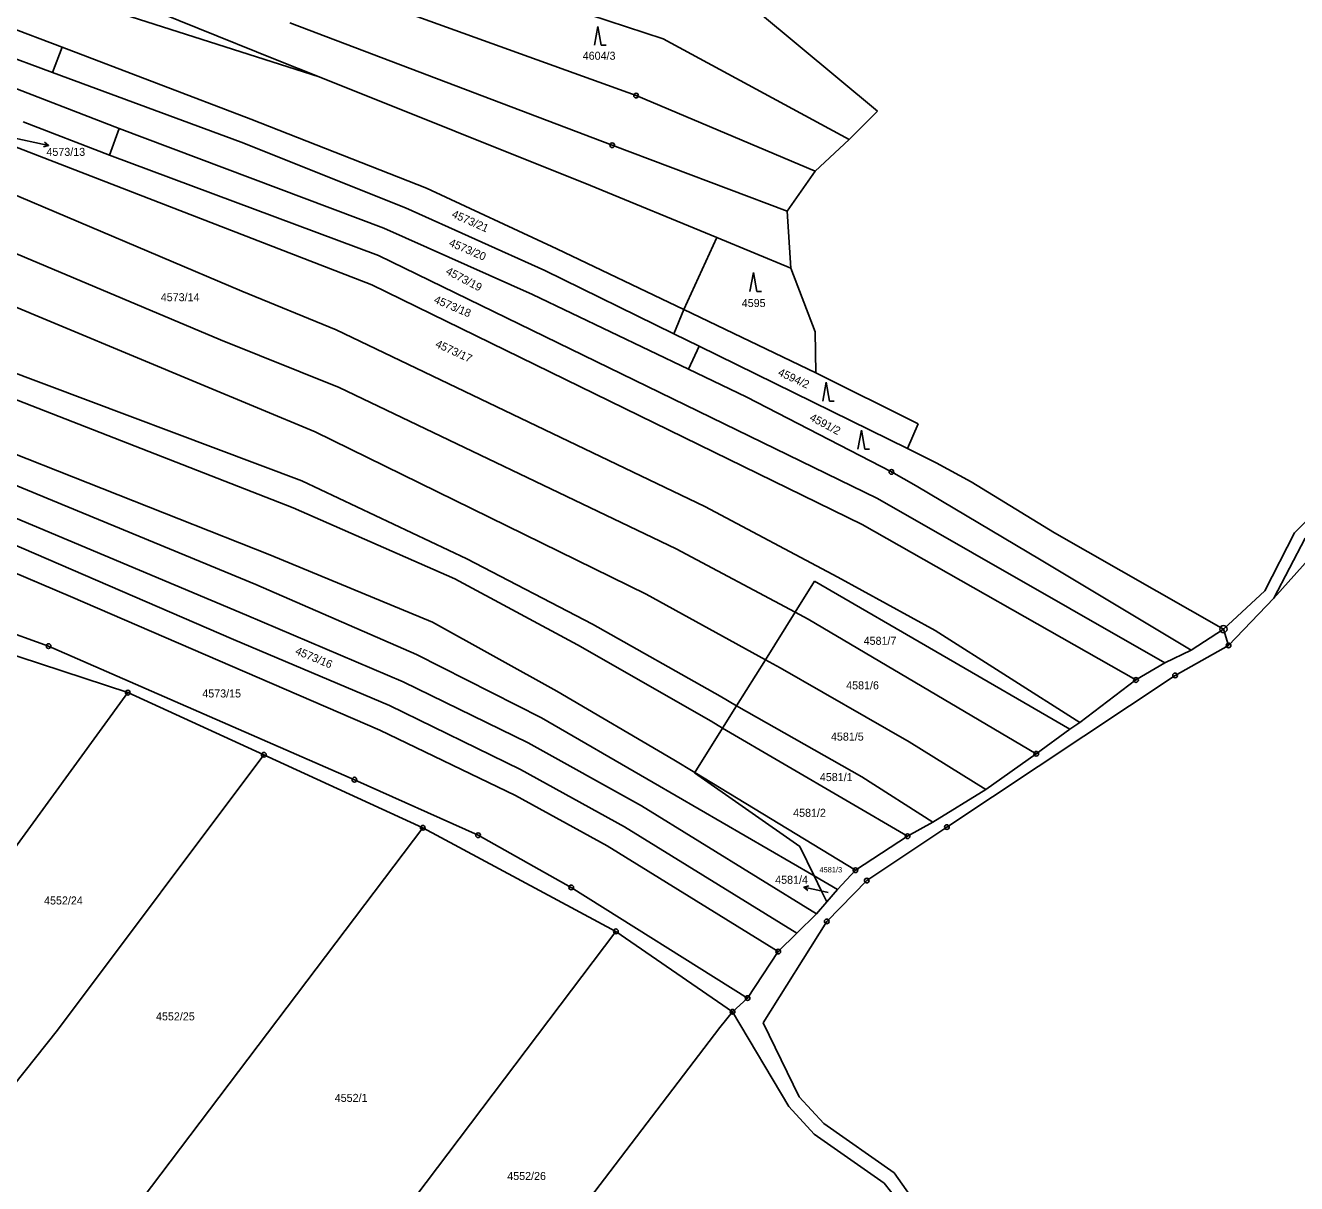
# Model space of a CAD drawing. Extents: x -593183 to -588034, y -1130415 to -1124994.
# Drawn here: x -589116.2 to -588846.2, y -1128646.6 to -1128400.8 of the extents above; entities that cross this region are included whole.
import ezdxf

# ---------------------------------------------------------------- set-up
doc = ezdxf.new("R2010")
doc.units = 0
for name, color, linetype in [('Vrstva 1', 7, 'Continuous'), ('Vrstva 16', 7, 'Continuous'), ('Vrstva 18', 7, 'Continuous'), ('Vrstva 24', 7, 'Continuous'), ('Vrstva 25', 7, 'Continuous'), ('Vrstva 4', 7, 'Continuous')]:
    doc.layers.add(name, color=color, linetype=linetype)

msp = doc.modelspace()

# ---------------------------------------------------------------- linework, layer by layer
at = {"layer": 'Vrstva 1'}
for p, q in [((-589036.42, -1128385.36), (-588980.71, -1128403.66)), ((-589063.08, -1128408.03), (-589113.52, -1128387.62)), ((-589115.72, -1128391.91), (-589053.79, -1128411.74)), ((-588986.49, -1128415.7), (-589038.18, -1128397.1)), ((-588960.47, -1128398.02), (-588935.21, -1128418.99)), ((-589108.35, -1128405.43), (-589120.31, -1128400.86)), ((-588991.56, -1128426.24), (-589060.03, -1128400.25)), ((-588980.71, -1128403.66), (-588941.28, -1128424.98)), ((-589122.72, -1128406.23), (-589110.43, -1128410.76)), ((-589110.43, -1128410.76), (-589108.35, -1128405.43)), ((-589108.35, -1128405.43), (-589068.29, -1128420.72)), ((-589053.79, -1128411.74), (-589063.08, -1128408.03)), ((-589125.62, -1128411.35), (-589096.24, -1128422.66)), ((-589070.35, -1128425.55), (-589110.43, -1128410.76)), ((-589053.79, -1128411.74), (-588996.17, -1128434.77)), ((-588948.5, -1128431.76), (-588986.49, -1128415.7)), ((-589074.77, -1128467.5), (-589187.94, -1128419.87)), ((-589098.33, -1128428.32), (-589116.61, -1128421.29)), ((-589031.02, -1128435.31), (-589068.29, -1128420.72)), ((-588935.21, -1128418.99), (-588941.28, -1128424.98)), ((-589096.24, -1128422.66), (-589098.33, -1128428.32)), ((-589096.24, -1128422.66), (-589040.08, -1128443.85)), ((-589042.63, -1128455.87), (-589118.83, -1128426.34)), ((-589035.45, -1128439.49), (-589070.35, -1128425.55)), ((-588991.56, -1128426.24), (-588954.39, -1128440.24)), ((-588941.28, -1128424.98), (-588948.5, -1128431.76)), ((-589041.19, -1128449.63), (-589098.33, -1128428.32)), ((-589079.14, -1128476.87), (-589191.86, -1128429.95)), ((-588948.5, -1128431.76), (-588954.39, -1128440.24)), ((-589070.21, -1128457.18), (-589124.97, -1128433.97)), ((-588969.34, -1128445.85), (-588996.17, -1128434.77)), ((-589003.3, -1128448.21), (-589031.02, -1128435.31)), ((-589005.86, -1128452.81), (-589035.45, -1128439.49)), ((-588953.61, -1128452.35), (-588954.39, -1128440.24)), ((-589008.51, -1128457.94), (-589040.08, -1128443.85)), ((-588976.35, -1128461.12), (-589003.3, -1128448.21)), ((-588976.35, -1128461.12), (-588969.34, -1128445.85)), ((-588969.34, -1128445.85), (-588953.61, -1128452.35)), ((-588935.2, -1128501.22), (-589041.19, -1128449.63)), ((-588978.51, -1128466.24), (-589005.86, -1128452.81)), ((-588953.61, -1128452.35), (-588948.48, -1128465.84)), ((-589042.63, -1128455.87), (-588938.49, -1128506.75)), ((-589050.16, -1128465.38), (-589070.21, -1128457.18)), ((-588975.39, -1128473.77), (-589008.51, -1128457.94)), ((-588978.51, -1128466.24), (-588976.35, -1128461.12)), ((-588948.31, -1128474.54), (-588976.35, -1128461.12)), ((-588971.89, -1128502.92), (-589050.16, -1128465.38)), ((-588973.11, -1128468.89), (-588978.51, -1128466.24)), ((-588948.31, -1128474.54), (-588948.48, -1128465.84)), ((-589049.51, -1128477.62), (-589074.77, -1128467.5)), ((-588975.39, -1128473.77), (-588973.11, -1128468.89)), ((-588973.11, -1128468.89), (-588928.84, -1128490.62)), ((-589057.45, -1128497.45), (-589121.08, -1128473.54)), ((-588963.1, -1128479.65), (-588975.39, -1128473.77)), ((-588948.31, -1128474.54), (-588926.57, -1128485.35)), ((-589126.63, -1128476.97), (-589059.32, -1128503.2)), ((-589054.63, -1128487.08), (-589079.14, -1128476.87)), ((-588977.99, -1128511.86), (-589049.51, -1128477.62)), ((-588932.27, -1128495.57), (-588963.1, -1128479.65)), ((-588813.41, -1128480.03), (-588851.04, -1128522.37)), ((-588928.84, -1128490.62), (-588926.57, -1128485.35)), ((-589064.26, -1128513.17), (-589129.58, -1128487.37)), ((-588984.36, -1128521.52), (-589054.63, -1128487.08)), ((-588928.84, -1128490.62), (-588922.8, -1128493.64)), ((-589067.23, -1128519.43), (-589131.41, -1128492.95)), ((-588915.31, -1128497.67), (-588922.8, -1128493.64)), ((-588927, -1128498.52), (-588932.27, -1128495.57)), ((-589069.25, -1128525.95), (-589133.65, -1128498.9)), ((-589057.45, -1128497.45), (-589022.45, -1128514.03)), ((-588900.48, -1128514.3), (-588927, -1128498.52)), ((-588897.63, -1128508.5), (-588915.31, -1128497.67)), ((-588874.2, -1128536.1), (-588935.2, -1128501.22)), ((-589135.7, -1128503.59), (-589071.98, -1128531.14)), ((-589024.95, -1128518.29), (-589059.32, -1128503.2)), ((-588943.68, -1128517.94), (-588971.89, -1128502.92)), ((-588938.49, -1128506.75), (-588880.34, -1128539.73)), ((-589106.6, -1128522.02), (-589137.3, -1128508.96)), ((-588897.63, -1128508.5), (-588861.76, -1128528.94)), ((-589029.74, -1128527.44), (-589064.26, -1128513.17)), ((-588952.72, -1128525.35), (-588977.99, -1128511.86)), ((-589022.45, -1128514.03), (-588995.73, -1128527.9)), ((-588868.63, -1128533.4), (-588900.48, -1128514.3)), ((-588998.93, -1128532.27), (-589024.95, -1128518.29)), ((-588922.96, -1128529.21), (-588943.68, -1128517.94)), ((-589033.13, -1128534.33), (-589067.23, -1128519.43)), ((-588948.58, -1128518.74), (-588952.72, -1128525.35)), ((-588894.42, -1128550.14), (-588948.58, -1128518.74)), ((-589111.25, -1128532.55), (-589141.93, -1128521.48)), ((-589040.93, -1128550.38), (-589106.6, -1128522.02)), ((-588959.04, -1128535.43), (-588984.36, -1128521.52)), ((-588860.68, -1128532.4), (-588851.04, -1128522.37)), ((-589035.95, -1128540.12), (-589069.25, -1128525.95)), ((-588952.72, -1128525.35), (-588959.04, -1128535.43)), ((-588949.98, -1128526.81), (-588952.72, -1128525.35)), ((-589003.3, -1128542.08), (-589029.74, -1128527.44)), ((-588995.73, -1128527.9), (-588968.62, -1128543.14)), ((-588901.52, -1128555.39), (-588949.98, -1128526.81)), ((-588892.23, -1128548.74), (-588922.96, -1128529.21)), ((-588861.76, -1128528.94), (-588868.63, -1128533.4)), ((-588861.76, -1128528.94), (-588860.68, -1128532.4)), ((-589071.98, -1128531.14), (-589038.84, -1128545.16)), ((-589094.42, -1128542.42), (-589124.93, -1128532.37)), ((-589046.29, -1128560.89), (-589111.25, -1128532.55)), ((-589006.6, -1128547.79), (-589033.13, -1128534.33)), ((-588970.58, -1128548.5), (-588998.93, -1128532.27)), ((-588868.63, -1128533.4), (-588874.2, -1128536.1)), ((-588872.03, -1128538.77), (-588860.68, -1128532.4)), ((-588959.04, -1128535.43), (-588965.16, -1128545.21)), ((-588955.89, -1128537.16), (-588959.04, -1128535.43)), ((-588928.48, -1128552.84), (-588955.89, -1128537.16)), ((-588874.2, -1128536.1), (-588880.34, -1128539.73)), ((-589009.4, -1128553.08), (-589035.95, -1128540.12)), ((-588920.49, -1128570.95), (-588872.03, -1128538.77)), ((-588880.34, -1128539.73), (-588892.23, -1128548.74)), ((-589129.13, -1128590.05), (-589094.42, -1128542.42)), ((-589065.54, -1128555.6), (-589094.42, -1128542.42)), ((-588978.48, -1128556.7), (-589003.3, -1128542.08)), ((-589038.84, -1128545.16), (-589011.03, -1128558.73)), ((-588968.62, -1128543.14), (-588965.16, -1128545.21)), ((-588965.16, -1128545.21), (-588968.12, -1128549.94)), ((-588965.16, -1128545.21), (-588938.55, -1128560.29)), ((-588982.85, -1128561.48), (-589006.6, -1128547.79)), ((-589012.11, -1128564.25), (-589040.93, -1128550.38)), ((-588968.12, -1128549.94), (-588974.05, -1128559.4)), ((-588968.12, -1128549.94), (-588970.58, -1128548.5)), ((-588928.85, -1128572.91), (-588968.12, -1128549.94)), ((-588894.42, -1128550.14), (-588901.52, -1128555.39)), ((-588892.23, -1128548.74), (-588894.42, -1128550.14)), ((-588985.37, -1128566.44), (-589009.4, -1128553.08)), ((-588912.22, -1128562.99), (-588928.48, -1128552.84)), ((-589109.36, -1128614.09), (-589065.54, -1128555.6)), ((-589031.78, -1128571.11), (-589065.54, -1128555.6)), ((-588901.52, -1128555.39), (-588912.22, -1128562.99)), ((-589011.03, -1128558.73), (-588988.93, -1128570.89)), ((-588974.05, -1128559.4), (-588978.48, -1128556.7)), ((-589020.04, -1128572.67), (-589046.29, -1128560.89)), ((-588948.68, -1128581.31), (-588982.85, -1128561.48)), ((-588974.05, -1128559.4), (-588974.08, -1128559.45)), ((-588974.08, -1128559.45), (-588951.72, -1128575.04)), ((-588939.91, -1128580.1), (-588974.05, -1128559.4)), ((-588938.55, -1128560.29), (-588923.5, -1128569.94)), ((-588992.6, -1128574.95), (-589012.11, -1128564.25)), ((-588923.5, -1128569.94), (-588912.22, -1128562.99)), ((-588948.2, -1128589.34), (-588985.37, -1128566.44)), ((-589105.55, -1128668.52), (-589031.78, -1128571.11)), ((-588990.79, -1128593.08), (-589031.78, -1128571.11)), ((-588988.93, -1128570.89), (-588952.34, -1128593.45)), ((-588937.5, -1128582.32), (-588920.49, -1128570.95)), ((-588928.85, -1128572.91), (-588923.5, -1128569.94)), ((-589000.25, -1128583.77), (-589020.04, -1128572.67)), ((-588956.31, -1128597.38), (-588992.6, -1128574.95)), ((-588951.72, -1128575.04), (-588948.68, -1128581.31)), ((-588928.85, -1128572.91), (-588939.91, -1128580.1)), ((-588939.91, -1128580.1), (-588943.71, -1128584.2)), ((-588943.71, -1128584.2), (-588948.68, -1128581.31)), ((-588948.68, -1128581.31), (-588947.19, -1128584.4)), ((-588946.01, -1128590.99), (-588937.5, -1128582.32)), ((-588962.81, -1128607.24), (-589000.25, -1128583.77)), ((-588947.19, -1128584.4), (-588946.01, -1128586.84)), ((-588943.71, -1128584.2), (-588946.01, -1128586.84)), ((-588946.01, -1128586.84), (-588948.2, -1128589.34)), ((-588959.5, -1128612.47), (-588946.01, -1128590.99)), ((-588948.2, -1128589.34), (-588952.34, -1128593.45)), ((-589063.08, -1128688.64), (-588990.79, -1128593.08)), ((-588965.99, -1128610.16), (-588990.79, -1128593.08)), ((-588952.34, -1128593.45), (-588956.31, -1128597.38)), ((-588956.31, -1128597.38), (-588962.81, -1128607.24)), ((-588965.99, -1128610.16), (-588962.81, -1128607.24)), ((-588968.72, -1128613.49), (-588965.99, -1128610.16)), ((-588965.99, -1128610.16), (-588954.05, -1128630.26)), ((-588951.84, -1128628.23), (-588959.5, -1128612.47)), ((-589118.68, -1128625.77), (-589109.36, -1128614.09)), ((-589014.89, -1128673.98), (-588968.72, -1128613.49)), ((-588946.66, -1128633.88), (-588951.84, -1128628.23)), ((-588954.05, -1128630.26), (-588948.65, -1128636.15)), ((-588931.66, -1128644.37), (-588946.66, -1128633.88)), ((-588948.65, -1128636.15), (-588933.81, -1128646.53)), ((-588922.07, -1128657.9), (-588931.66, -1128644.37)), ((-588933.81, -1128646.53), (-588929.8, -1128651.62))]:
    msp.add_line(p, q, dxfattribs=at)
at = {"layer": 'Vrstva 16'}
for p, q in [((-589119.37, -1128424.51), (-589114.17, -1128425.65)), ((-588945.72, -1128584.85), (-588947.93, -1128584.36))]:
    msp.add_line(p, q, dxfattribs=at)
at = {"layer": 'Vrstva 24'}
for centre, radius in [((-588986.49, -1128415.7), 0.5), ((-588986.49, -1128415.7), 0.0327), ((-588991.56, -1128426.24), 0.5), ((-588991.56, -1128426.24), 0.0327), ((-588932.27, -1128495.57), 0.5), ((-588932.27, -1128495.57), 0.0327), ((-588861.76, -1128528.94), 0.75), ((-588861.76, -1128528.94), 0.0903), ((-589111.25, -1128532.55), 0.5), ((-588860.68, -1128532.4), 0.5), ((-589111.25, -1128532.55), 0.0327), ((-588860.68, -1128532.4), 0.0327), ((-588880.34, -1128539.73), 0.5), ((-588880.34, -1128539.73), 0.0327), ((-588872.03, -1128538.77), 0.5), ((-588872.03, -1128538.77), 0.0327), ((-589094.42, -1128542.42), 0.5), ((-589094.42, -1128542.42), 0.0327), ((-589065.54, -1128555.6), 0.5), ((-589065.54, -1128555.6), 0.0327), ((-588901.52, -1128555.39), 0.5), ((-588901.52, -1128555.39), 0.0327), ((-589046.29, -1128560.89), 0.5), ((-589046.29, -1128560.89), 0.0327), ((-589031.78, -1128571.11), 0.5), ((-589031.78, -1128571.11), 0.0327), ((-589020.04, -1128572.67), 0.5), ((-588928.85, -1128572.91), 0.5), ((-588920.49, -1128570.95), 0.5), ((-588920.49, -1128570.95), 0.0327), ((-589020.04, -1128572.67), 0.0327), ((-588928.85, -1128572.91), 0.0327), ((-588939.91, -1128580.1), 0.5), ((-588939.91, -1128580.1), 0.0327), ((-589000.25, -1128583.77), 0.5), ((-588937.5, -1128582.32), 0.5), ((-588937.5, -1128582.32), 0.0327), ((-589000.25, -1128583.77), 0.0327), ((-588946.01, -1128590.99), 0.5), ((-588946.01, -1128590.99), 0.0327), ((-588990.79, -1128593.08), 0.5), ((-588990.79, -1128593.08), 0.0327), ((-588956.31, -1128597.38), 0.5), ((-588956.31, -1128597.38), 0.0327), ((-588962.81, -1128607.24), 0.5), ((-588962.81, -1128607.24), 0.0327), ((-588965.99, -1128610.16), 0.5), ((-588965.99, -1128610.16), 0.0327)]:
    msp.add_circle(centre, radius, dxfattribs=at)
at = {"layer": 'Vrstva 25'}
for p, q in [((-588994.61, -1128401.01), (-588995.34, -1128405.01)), ((-588994.61, -1128401.01), (-588993.88, -1128405.01)), ((-588993.88, -1128405.01), (-588992.88, -1128405.01)), ((-589114.17, -1128425.65), (-589111.24, -1128426.3)), ((-588961.59, -1128453.27), (-588962.33, -1128457.27)), ((-588961.59, -1128453.27), (-588960.86, -1128457.27)), ((-588960.86, -1128457.27), (-588959.86, -1128457.27)), ((-588946.13, -1128476.54), (-588946.86, -1128480.54)), ((-588946.13, -1128476.54), (-588945.4, -1128480.54)), ((-588945.4, -1128480.54), (-588944.4, -1128480.54)), ((-588938.64, -1128486.73), (-588939.38, -1128490.73)), ((-588938.64, -1128486.73), (-588937.91, -1128490.73)), ((-588937.91, -1128490.73), (-588936.91, -1128490.73)), ((-588947.93, -1128584.36), (-588950.86, -1128583.72))]:
    msp.add_line(p, q, dxfattribs=at)
for points in [[(-589112.11, -1128425.59), (-589111.24, -1128426.3), (-589112.32, -1128426.57)], [(-588949.99, -1128584.42), (-588950.86, -1128583.72), (-588949.78, -1128583.44)]]:
    msp.add_lwpolyline(points, dxfattribs=at)
at = {"layer": 'Vrstva 4'}
for p, q in [((-588846.65, -1128508.51), (-588828.21, -1128490.06)), ((-588852.99, -1128520.8), (-588846.65, -1128508.51)), ((-588851.04, -1128522.37), (-588844.43, -1128509.66)), ((-588861.76, -1128528.94), (-588852.99, -1128520.8))]:
    msp.add_line(p, q, dxfattribs=at)

# ---------------------------------------------------------------- texts
at = {"layer": 'Vrstva 16'}
for s, p in [('4573/13', (-589111.7, -1128428.49)), ('4581/4', (-588956.96, -1128582.99))]:
    msp.add_text(s, height=1.7, dxfattribs=at).set_placement(p)
at = {"layer": 'Vrstva 18'}
for s, height, p in [('4604/3', 1.7, (-588997.82, -1128408.09)), ('4573/14', 1.7, (-589087.42, -1128459.34)), ('4595', 1.7, (-588964.05, -1128460.57)), ('4581/7', 1.7, (-588938.17, -1128532.26)), ('4581/6', 1.7, (-588941.88, -1128541.71)), ('4573/15', 1.7, (-589078.6, -1128543.44)), ('4581/5', 1.7, (-588945.11, -1128552.6)), ('4581/1', 1.7, (-588947.47, -1128561.19)), ('4581/2', 1.7, (-588953.14, -1128568.77)), ('4581/3', 1.14, (-588947.55, -1128580.57)), ('4552/24', 1.7, (-589112.2, -1128587.38)), ('4581/4', 0.1, (-588945.72, -1128584.85)), ('4552/25', 1.7, (-589088.43, -1128611.98)), ('4552/1', 1.7, (-589050.48, -1128629.28)), ('4552/26', 1.7, (-589013.85, -1128645.86))]:
    msp.add_text(s, height=height, dxfattribs=at).set_placement(p)
for s, rotation, p in [('4573/21', 336.0466, (-589025.79, -1128441.43)), ('4573/20', 336.7648, (-589026.38, -1128447.53)), ('4573/19', 332.1799, (-589027.06, -1128453.47)), ('4573/18', 337.1621, (-589029.57, -1128459.61)), ('4573/17', 335.2422, (-589029.26, -1128468.98)), ('4594/2', 335.2075, (-588956.52, -1128475.01)), ('4591/2', 332.0378, (-588949.8, -1128484.53)), ('4573/16', 337.5527, (-589059.01, -1128534.18))]:
    msp.add_text(s, height=1.7, rotation=rotation, dxfattribs=at).set_placement(p)

doc.saveas('drawing.dxf')
